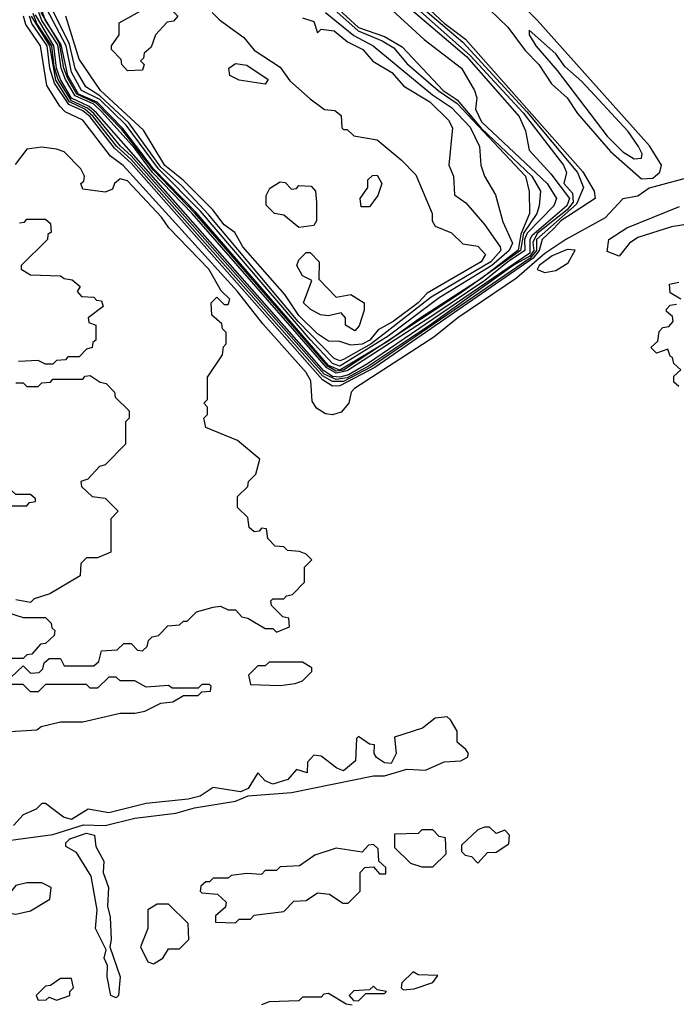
# Model space of a CAD drawing. Extents: x 2737310 to 2869991, y 870230 to 1012730.
# Tile 318 of 479: x 2789196 to 2790958, y 964621 to 967265. Entities that reach past the tile are written whole.
import ezdxf

# ---------------------------------------------------------------- set-up
doc = ezdxf.new("R2010")
doc.units = 0

msp = doc.modelspace()

# ---------------------------------------------------------------- linework, layer by layer
at = {"layer": '0CON02XD'}
for points in [[(2790865, 966837.5), (2790895, 966840), (2790913.8, 966856.2), (2790918.8, 966875), (2790886.5, 966926.5), (2790585, 967264), (2790486.2, 967365)], [(2790011.2, 967331.2), (2790105, 967244.5), (2790175, 967220), (2790222.3, 967192.3), (2790332.5, 967075), (2790370, 967050), (2790434.2, 966974.2), (2790570, 966845), (2790593.3, 966805), (2790590, 966765), (2790584.2, 966745), (2790548.1, 966691.9), (2790540, 966645), (2790379.1, 966530.9), (2790065, 966323.7), (2790045, 966321.7)], [(2790255.4, 967315), (2790385, 967204.6), (2790557.4, 967017.4), (2790692.7, 966855), (2790709.2, 966815), (2790690, 966770), (2790582.6, 966675), (2790582.5, 966645), (2790565.7, 966625), (2790138.3, 966331.7), (2790065, 966293.9), (2790035, 966293.3)], [(2790271.2, 967315), (2790335, 967255.5), (2790392.6, 967212.6), (2790707.1, 966857.1), (2790738.1, 966805), (2790740, 966785), (2790647.8, 966725), (2790630, 966705), (2790597.8, 966675), (2790589.8, 966645), (2790574.3, 966625), (2790149.2, 966330.8), (2790055, 966282), (2790035, 966281.1)], [(2790240.4, 967315), (2790405, 967168.8), (2790546.7, 967015), (2790655.6, 966875), (2790663.3, 966855), (2790656, 966825), (2790679.5, 966799.5), (2790681.1, 966775), (2790665.3, 966755), (2790585, 966691.1), (2790572.9, 966667.1), (2790575.8, 966645), (2790565, 966630.6), (2790523.1, 966606.9), (2790295.9, 966444.1), (2790131.8, 966335), (2790075, 966303.8), (2790045, 966298.7)], [(2790175, 967310), (2790281.8, 967211.8), (2790381.2, 967135), (2790416.7, 967075), (2790422.5, 967055), (2790418.8, 967025), (2790435, 966990.6), (2790611.8, 966825), (2790636.7, 966785), (2790629.4, 966765), (2790558.2, 966691.8), (2790550.5, 966675), (2790551.9, 966645), (2790505.5, 966614.5), (2790443.8, 966565), (2790305, 966470.4), (2790075, 966322.3), (2790045, 966316)], [(2790433.3, 967315), (2790505.6, 967245.6), (2790552.5, 967182.5), (2790589.2, 967145), (2790623.1, 967093.1), (2790665, 967055.8), (2790693.1, 967013.1), (2790781.3, 966911.3), (2790865, 966837.5)], [(2790045, 966298.7), (2790013.2, 966313.2), (2789495, 966899.8), (2789466, 966926), (2789395, 967012.9), (2789377.8, 967027.8), (2789335, 967047.1), (2789298.6, 967105), (2789288.3, 967138.3), (2789282, 967195), (2789241.5, 967255), (2789232, 967282)], [(2790045, 966316), (2790020, 966330), (2789658.5, 966745), (2789552.2, 966855), (2789505, 966919.5), (2789417.3, 967017.3), (2789395, 967038), (2789345, 967060.6), (2789319.1, 967105), (2789306.9, 967135), (2789297.9, 967197.9), (2789255, 967263.2), (2789247.2, 967285)], [(2790045, 966321.7), (2790023.8, 966333.8), (2789666, 966746), (2789555, 966860.7), (2789470, 966970), (2789401.2, 967041.2), (2789349.3, 967065), (2789325, 967107.5), (2789313.8, 967135), (2789302.2, 967202.2), (2789253.1, 967285)], [(2790055, 966324.3), (2790025, 966336.7), (2789668.4, 966748.4), (2789555.2, 966865), (2789472.9, 966972.9), (2789403.5, 967043.5), (2789353.9, 967065), (2789324.8, 967115), (2789307.4, 967197.4), (2789264.1, 967265), (2789255, 967290.8)], [(2790055, 966334.8), (2790035, 966341.9), (2789975, 966406.7), (2789680.9, 966750.9), (2789568.1, 966865), (2789481.7, 966981.7), (2789410.7, 967050.7), (2789361.8, 967075), (2789335, 967124.4), (2789320.5, 967195), (2789267.3, 967295)], [(2790055, 966349.4), (2790040, 966355), (2789942.9, 966455), (2789702.5, 966742.5), (2789630.1, 966820.1), (2789575, 966868.9), (2789488.7, 966988.7), (2789411, 967061), (2789373.1, 967085), (2789345, 967134.2), (2789329.6, 967199.6), (2789285, 967290)], [(2789485, 967127.5), (2789470, 967145), (2789468.3, 967158.3), (2789442.5, 967185), (2789442.5, 967195), (2789462.5, 967225), (2789463, 967257), (2789535, 967297.5), (2789555, 967302.5), (2789595, 967300), (2789620, 967275), (2789608.3, 967261.7), (2789591.7, 967258.3), (2789560, 967225), (2789548.3, 967191.7), (2789530, 967175), (2789528.3, 967161.7), (2789520, 967155), (2789530, 967145), (2789525, 967130), (2789485, 967127.5)], [(2789712.5, 967285), (2789732.5, 967265), (2789797.7, 967217.7), (2789825, 967183.3), (2789895, 967137.5), (2789920.7, 967100.7), (2789975, 967052.5), (2790013.9, 967023.9), (2790041.7, 967021.7), (2790058.3, 967008.3), (2790060, 966975), (2790065, 966970), (2790075, 966970), (2790093, 966953), (2790155, 966942.5), (2790219.3, 966889.3), (2790258.8, 966848.8), (2790302.5, 966745), (2790302.5, 966725), (2790310.7, 966710.7), (2790355, 966692.5), (2790385, 966663.3), (2790425, 966656.7), (2790446.2, 966635), (2790434, 966615), (2790289.5, 966530.5), (2790265, 966504.6), (2790198.6, 966455), (2790157.5, 966432.5), (2790135.5, 966405), (2790115, 966394), (2790085, 966390.8)], [(2790016.9, 967285), (2790092.4, 967222.4), (2790144.3, 967195), (2790303.8, 967063.8), (2790355, 967029.1), (2790405, 966976.9), (2790430, 966925), (2790433.3, 966875), (2790443.3, 966845), (2790473.3, 966795), (2790492.7, 966722.7), (2790518.5, 966665), (2790509.1, 966645), (2790463.1, 966605), (2790321.5, 966518.5), (2790184.6, 966415), (2790055, 966334.8)], [(2790030.9, 967300.9), (2790104.5, 967235), (2790168.9, 967208.9), (2790199.6, 967189.6), (2790235, 967147.5), (2790318.9, 967075), (2790370.1, 967040.1), (2790553.8, 966845), (2790563.6, 966803.6), (2790563.8, 966745), (2790541, 966689), (2790533.9, 966646.1), (2790435, 966570.2), (2790268.4, 966461.6), (2790185, 966402), (2790055, 966324.3)], [(2790239, 967299), (2790395, 967166), (2790536.5, 967005), (2790553.3, 966966.7), (2790563.3, 966915), (2790621.7, 966851.7), (2790671.8, 966785), (2790664, 966765), (2790570.4, 966685), (2790565.2, 966675), (2790565, 966638.2), (2790129.2, 966340.8), (2790078.5, 966311.5), (2790055, 966304.8)], [(2791015, 966847.5), (2790885, 966812.5), (2790855, 966791.2), (2790815, 966783.8), (2790766.9, 966733.1), (2790661.2, 966675), (2790605, 966637.7), (2790528.8, 966571.2), (2790372.2, 966465), (2790307.3, 966412.7), (2790094.4, 966275), (2790085.7, 966265), (2790078.8, 966235), (2790058.8, 966211.2), (2790035, 966204.2), (2790016.7, 966206.7), (2789992.1, 966222.1), (2789980.6, 966240.6), (2789976.9, 966295), (2789965, 966317.5), (2789848.3, 966448.3), (2789780.4, 966535), (2789473.4, 966873.4), (2789439.1, 966899.1), (2789365.6, 966995), (2789317.9, 967017.9), (2789303.4, 967033.4), (2789268.9, 967088.9), (2789251.5, 967195), (2789212, 967252), (2789205.7, 967275)], [(2790035, 966281.1), (2790008.5, 966298.5), (2789495, 966879.5), (2789450.1, 966920.1), (2789385, 967004.2), (2789365, 967020.8), (2789327.7, 967037.7), (2789289.2, 967095), (2789276.7, 967135), (2789269.8, 967195), (2789228.6, 967255), (2789221.8, 967275)], [(2790035, 966293.3), (2790008.9, 966308.9), (2789495, 966889.8), (2789456.3, 966925), (2789393.4, 967005), (2789370.9, 967025), (2789329.2, 967045), (2789292.8, 967102.8), (2789276.3, 967195), (2789227.8, 967275)], [(2790055, 966304.8), (2790035, 966307.2), (2790012.2, 966322.2), (2789401.7, 967015), (2789382, 967032), (2789334.9, 967054.9), (2789305.5, 967105), (2789294.6, 967135), (2789287.6, 967195), (2789238, 967278)], [(2790085, 966390.8), (2790055, 966401.2), (2790025, 966402), (2789995, 966421.9), (2789945, 966470.6), (2789907.2, 966527.2), (2789794.5, 966655), (2789773.3, 966693.3), (2789745, 966714.3), (2789714.6, 966754.6), (2789634.7, 966834.7), (2789585, 966873.6), (2789528.5, 966968.5), (2789413.1, 967075), (2789355, 967158.8), (2789319.2, 967275)], [(2789955, 967270), (2789985, 967260), (2789995, 967230), (2790005, 967240), (2790040, 967235), (2790075.9, 967205.9), (2790116.7, 967185), (2790143.9, 967153.9), (2790195, 967123.3), (2790227, 967087), (2790296.7, 967045), (2790346.7, 966995), (2790357.5, 966975), (2790347.5, 966875), (2790360, 966845), (2790362.5, 966795), (2790393, 966773), (2790443.3, 966715), (2790485.7, 966655.7), (2790486.9, 966645), (2790460.5, 966615), (2790300.1, 966519.9), (2790182.3, 966427.7), (2790139.2, 966395), (2790065, 966352.5), (2790055, 966349.4)], [(2790845, 966892), (2790865, 966893.3), (2790866.2, 966905), (2790857.1, 966925), (2790828.9, 966965), (2790705, 967099.2), (2790659.2, 967139.2), (2790635, 967173.8), (2790563.3, 967236.7), (2790563.3, 967225), (2790581.2, 967195), (2790638.8, 967128.8), (2790772.3, 966952.3), (2790815, 966910), (2790845, 966892)], [(2789855, 967092.5), (2789785, 967102.5), (2789760, 967115), (2789757.5, 967135), (2789775, 967147.5), (2789805, 967143.3), (2789862.5, 967105), (2789855, 967092.5)], [(2789171.7, 965498.3), (2789205, 965530), (2789225, 965510), (2789248.3, 965511.7), (2789258.3, 965521.7), (2789261.7, 965538.3), (2789275, 965550), (2789305, 965550), (2789315, 965530), (2789395, 965530), (2789408.3, 965541.7), (2789415, 965570), (2789457, 965573), (2789475, 965590), (2789495, 965590), (2789511.7, 965571.7), (2789525, 965570), (2789538.3, 965581.7), (2789541.7, 965598.3), (2789551.7, 965608.3), (2789568.3, 965611.7), (2789593, 965637), (2789625, 965640), (2789635, 965650), (2789645, 965650), (2789670, 965675), (2789715, 965687.5), (2789735, 965690), (2789755, 965680), (2789775, 965680), (2789791.7, 965661.7), (2789808.3, 965658.3), (2789855, 965630), (2789875, 965630), (2789885, 965620), (2789920, 965635), (2789918.3, 965658.3), (2789901.7, 965661.7), (2789871.7, 965691.7), (2789870, 965705), (2789875, 965710), (2789905, 965710), (2789911.7, 965718.3), (2789928.3, 965721.7), (2789960, 965755), (2789960, 965795), (2789980, 965815), (2789965, 965830), (2789947, 965837), (2789915, 965840), (2789905, 965850), (2789881.7, 965851.7), (2789861.7, 965871.7), (2789858.3, 965898.3), (2789845, 965900), (2789838.3, 965891.7), (2789825, 965890), (2789811.7, 965901.7), (2789808.3, 965928.3), (2789780, 965955), (2789780, 965985), (2789808.3, 966011.7), (2789810, 966025), (2789830, 966045), (2789840, 966085), (2789780, 966135), (2789695, 966170), (2789690, 966195), (2789700, 966205), (2789700, 966225), (2789690, 966235), (2789700, 966245), (2789700, 966305), (2789740, 966365), (2789743, 966387), (2789750, 966395), (2789750, 966425), (2789740, 966435), (2789738.3, 966448.3), (2789711.7, 966471.7), (2789710, 966505), (2789725, 966520), (2789745, 966500), (2789755, 966500), (2789760, 966515), (2789736.7, 966536.7), (2789703.3, 966595), (2789595.9, 966705.9), (2789576.2, 966735), (2789485, 966832.5), (2789465, 966837.5), (2789450, 966825), (2789445, 966810), (2789425, 966802.5), (2789365, 966810), (2789360, 966825), (2789368.3, 966831.7), (2789370, 966845), (2789360, 966865), (2789315, 966910), (2789295, 966917.5), (2789255, 966922.5), (2789215, 966917.5), (2789183.9, 966876.1)], [(2790135, 966762.5), (2790112.5, 966762.5), (2790110, 966785), (2790130, 966815), (2790130, 966835), (2790143, 966847), (2790155, 966847.5), (2790167.5, 966825), (2790157, 966793), (2790135, 966762.5)], [(2789945, 966707.5), (2789905, 966740), (2789880, 966745), (2789857.5, 966767.5), (2789857, 966793), (2789867, 966813), (2789895, 966830), (2789908.3, 966828.3), (2789925, 966810), (2789938.3, 966811.7), (2789945, 966820), (2789978.3, 966818.3), (2789990, 966805), (2789992.5, 966775), (2789992.5, 966725), (2789985, 966712.5), (2789945, 966707.5)], [(2790995, 966716.7), (2790945, 966708.8), (2790855, 966680), (2790832.5, 966665), (2790805, 966630), (2790773, 966643), (2790776.7, 966675), (2790825, 966706), (2790966.8, 966763.2)], [(2789195, 966720), (2789208.3, 966721.7), (2789215, 966730), (2789265, 966730), (2789278.3, 966718.3), (2789280, 966695), (2789271.7, 966688.3), (2789270, 966675), (2789200, 966605), (2789200, 966595), (2789225, 966580), (2789305, 966577.5), (2789315, 966570), (2789337, 966567), (2789358.3, 966548.3), (2789350, 966535), (2789361.7, 966521.7), (2789395, 966520), (2789401.7, 966511.7), (2789415, 966510), (2789420, 966495), (2789380, 966465), (2789381.7, 966451.7), (2789400, 966445), (2789400, 966405), (2789391.7, 966398.3), (2789390, 966385), (2789375, 966380), (2789355, 966360), (2789325, 966360), (2789318.3, 966351.7), (2789295, 966350), (2789285, 966340), (2789265, 966340), (2789245, 966350), (2789193, 966347)], [(2790605, 966586.2), (2790635, 966592), (2790667.6, 966612.4), (2790686.4, 966646.4), (2790665, 966648), (2790625, 966631.4), (2790590, 966605), (2790584.3, 966594.3), (2790605, 966586.2)], [(2790095, 966430), (2790070, 966445), (2790070, 966465), (2790058.3, 966478.3), (2790025, 966470), (2790003, 966473), (2789975, 966487.5), (2789957.5, 966505), (2789980, 966565), (2789955, 966577.5), (2789940, 966605), (2789945, 966620), (2789965, 966640), (2789975, 966640), (2790000, 966615), (2789998.3, 966568.3), (2790045, 966520), (2790085, 966527.5), (2790120, 966505), (2790120, 966485), (2790107, 966443), (2790095, 966430)], [(2790970, 966515), (2790941.7, 966531.7), (2790940, 966555), (2790965, 966560)], [(2790965, 966280), (2790951.7, 966291.7), (2790951.7, 966308.3), (2790970, 966325), (2790951.7, 966341.7), (2790948.3, 966358.3), (2790941.7, 966361.7), (2790935, 966380), (2790905, 966370), (2790890, 966385), (2790908.3, 966401.7), (2790911.7, 966428.3), (2790921.7, 966438.3), (2790938.3, 966441.7), (2790950, 966455), (2790948.3, 966468.3), (2790931.7, 966481.7), (2790931.7, 966488.3), (2790941.7, 966498.3), (2790958.3, 966501.7)], [(2789185, 966290), (2789205, 966290), (2789215, 966280), (2789245, 966280), (2789255, 966290), (2789278.3, 966291.7), (2789285, 966300), (2789365, 966300), (2789371.7, 966308.3), (2789385, 966310), (2789411.7, 966291.7), (2789428.3, 966288.3), (2789450, 966265), (2789451.7, 966251.7), (2789490, 966215), (2789490, 966195), (2789480, 966185), (2789480, 966125), (2789425, 966070), (2789410, 966065), (2789378.3, 966031.7), (2789360, 966025), (2789361.7, 966011.7), (2789390, 965985), (2789425, 965980), (2789460, 965945), (2789440, 965925), (2789440, 965835), (2789405, 965820), (2789375, 965820), (2789360, 965805), (2789358.3, 965771.7), (2789277, 965723), (2789235, 965710), (2789225, 965700), (2789185, 965707.5)], [(2789215, 965960), (2789221.7, 965968.3), (2789238.3, 965971.7), (2789238.3, 965978.3), (2789225, 965990), (2789185, 965990), (2789175, 966000), (2789165, 966000), (2789158.3, 965991.7), (2789120, 965975), (2789120, 965970), (2789155, 965970), (2789165, 965960), (2789215, 965960)], [(2789163, 965673), (2789205, 965660), (2789265, 965660), (2789280, 965645), (2789281.7, 965631.7), (2789290, 965625), (2789288.3, 965611.7), (2789265, 965590), (2789251.7, 965588.3), (2789228.3, 965561.7), (2789215, 965560), (2789205, 965550), (2789175, 965550)], [(2789895, 965477.5), (2789935, 965482.5), (2789955, 965490), (2789980, 965515), (2789980, 965525), (2789955, 965540), (2789865, 965540), (2789855, 965530), (2789835, 965530), (2789810, 965505), (2789815, 965480), (2789895, 965477.5)], [(2789155, 965352.5), (2789241.7, 965358.3), (2789253, 965367), (2789305, 965380), (2789365, 965380), (2789465, 965402.5), (2789505, 965402.5), (2789531.7, 965408.3), (2789575, 965430), (2789607, 965433), (2789635, 965450), (2789675, 965450), (2789685, 965460), (2789708.3, 965461.7), (2789710, 965475), (2789705, 965480), (2789685, 965480), (2789675, 965470), (2789605, 965470), (2789595, 965477.5), (2789535, 965472.5), (2789505, 965490), (2789465, 965490), (2789455, 965500), (2789435, 965500), (2789405, 965470), (2789385, 965470), (2789375, 965480), (2789265, 965480), (2789245, 965460), (2789225, 965460), (2789205, 965480), (2789175, 965480)], [(2789071.7, 965048.3), (2789285, 965077.1), (2789366.7, 965103.3), (2789425, 965100.8), (2789505, 965121.1), (2789615, 965134.4), (2789665, 965148.9), (2789775, 965166.9), (2789808.8, 965181.2), (2789925, 965189.4), (2790145, 965234.3), (2790175, 965234.2), (2790235, 965252.9), (2790285, 965250), (2790335, 965272), (2790380, 965275), (2790397.5, 965285), (2790400, 965295), (2790393.3, 965305), (2790370, 965325), (2790370, 965355), (2790352.5, 965385), (2790343, 965393), (2790310.7, 965389.3), (2790277, 965363), (2790201.7, 965338.3), (2790206.2, 965295), (2790192.5, 965267.5), (2790175, 965269.2), (2790153.8, 965283.8), (2790147.5, 965295), (2790148.3, 965318.3), (2790135, 965320), (2790105, 965340), (2790100, 965335), (2790096.7, 965275), (2790065, 965248), (2790046.7, 965255), (2790005, 965287.5), (2789985, 965290), (2789968.3, 965271.7), (2789967, 965243), (2789938.3, 965251.7), (2789915.5, 965224.5), (2789875, 965212), (2789855, 965221.2), (2789835, 965242.5), (2789809.1, 965200.9), (2789788.1, 965191.9), (2789715, 965203.3), (2789680, 965180), (2789648.2, 965171.8), (2789535, 965160.6), (2789435, 965135.5), (2789380, 965145), (2789335, 965117.1), (2789313.3, 965123.3), (2789265, 965160), (2789255, 965160), (2789240, 965145), (2789205, 965130), (2789178.9, 965101.1)], [(2790305, 964990), (2790340, 965025), (2790338.3, 965068.3), (2790321.7, 965071.7), (2790305, 965090), (2790275, 965090), (2790265, 965080), (2790201.7, 965078.3), (2790201.7, 965041.7), (2790245, 965000), (2790275, 964990), (2790305, 964990)], [(2790425, 965000), (2790451.7, 965028.3), (2790475, 965030), (2790508.3, 965051.7), (2790510, 965075), (2790498.3, 965088.3), (2790475, 965080), (2790457, 965097), (2790443, 965097), (2790425, 965090), (2790381.7, 965048.3), (2790381.7, 965031.7), (2790391.7, 965021.7), (2790408.3, 965018.3), (2790425, 965000)], [(2789455, 964638), (2789440.8, 964645), (2789430.6, 964695), (2789431.2, 964725), (2789422.5, 964745), (2789427.5, 964767.5), (2789398.8, 964825), (2789404, 964875), (2789387.5, 964965), (2789348.3, 965028.3), (2789320, 965045), (2789320, 965055), (2789330, 965065), (2789375, 965080.8), (2789396.2, 965075), (2789400, 965045), (2789422, 965005), (2789420, 964975), (2789434, 964935), (2789431.2, 964885), (2789438.8, 964855), (2789441.2, 964795), (2789437.5, 964775), (2789465.7, 964695), (2789460.8, 964645), (2789455, 964638)], [(2789775, 964840), (2789785, 964850), (2789815, 964850), (2789825, 964860), (2789905, 964870), (2789931.7, 964898.3), (2789965, 964900), (2789995, 964920), (2790027, 964917), (2790063, 964893), (2790077, 964893), (2790110, 964925), (2790110, 964975), (2790121.7, 964988.3), (2790145, 964990), (2790161.7, 964971.7), (2790178.3, 964971.7), (2790178.3, 964988.3), (2790160, 965005), (2790158.3, 965038.3), (2790145, 965050), (2790131.7, 965048.3), (2790115, 965030), (2790045, 965040), (2789988.3, 965021.7), (2789947, 964993), (2789895, 964990), (2789885, 964980), (2789855, 964980), (2789845, 964970), (2789805, 964972.5), (2789763, 964967), (2789755, 964960), (2789715, 964960), (2789705, 964950), (2789695, 964950), (2789681.7, 964938.3), (2789680, 964925), (2789685, 964920), (2789727, 964917), (2789750, 964895), (2789748.3, 964881.7), (2789721.7, 964858.3), (2789721.7, 964841.7), (2789775, 964840)], [(2789185, 964863.3), (2789225, 964872.5), (2789276.4, 964903.6), (2789280, 964935), (2789255, 964947.5), (2789215, 964947.5), (2789185, 964940), (2789140, 964885), (2789145, 964870), (2789185, 964863.3)], [(2789555, 964730), (2789580, 964745), (2789595, 964770), (2789625, 964770), (2789650, 964795), (2789648.3, 964838.3), (2789595, 964890), (2789565, 964890), (2789540, 964875), (2789540, 964825), (2789520, 964775), (2789540, 964735), (2789555, 964730)], [(2790225, 964660), (2790255, 964662.5), (2790305, 964680), (2790318.3, 964698.3), (2790265, 964700), (2790251.7, 964708.3), (2790221.7, 964678.3), (2790220, 964665), (2790225, 964660)], [(2789295, 964632.5), (2789330, 964645), (2789330, 964655), (2789340, 964665), (2789335, 964690), (2789305, 964690), (2789278.3, 964671.7), (2789265, 964670), (2789240, 964645), (2789245, 964632.5), (2789267, 964633), (2789275, 964640), (2789295, 964632.5)], [(2790105, 964630), (2790125, 964650), (2790175, 964650), (2790180, 964655), (2790155, 964660), (2790145, 964670), (2790135, 964660), (2790093, 964657), (2790080, 964645), (2790091.7, 964631.7), (2790105, 964630)], [(2790088.3, 964618.3), (2790071.7, 964621.7), (2790025, 964650), (2790011.7, 964648.3), (2790005, 964640), (2789955, 964640), (2789945, 964630), (2789865, 964627.5), (2789845, 964620)]]:
    msp.add_lwpolyline(points, dxfattribs=at)

doc.saveas('drawing.dxf')
